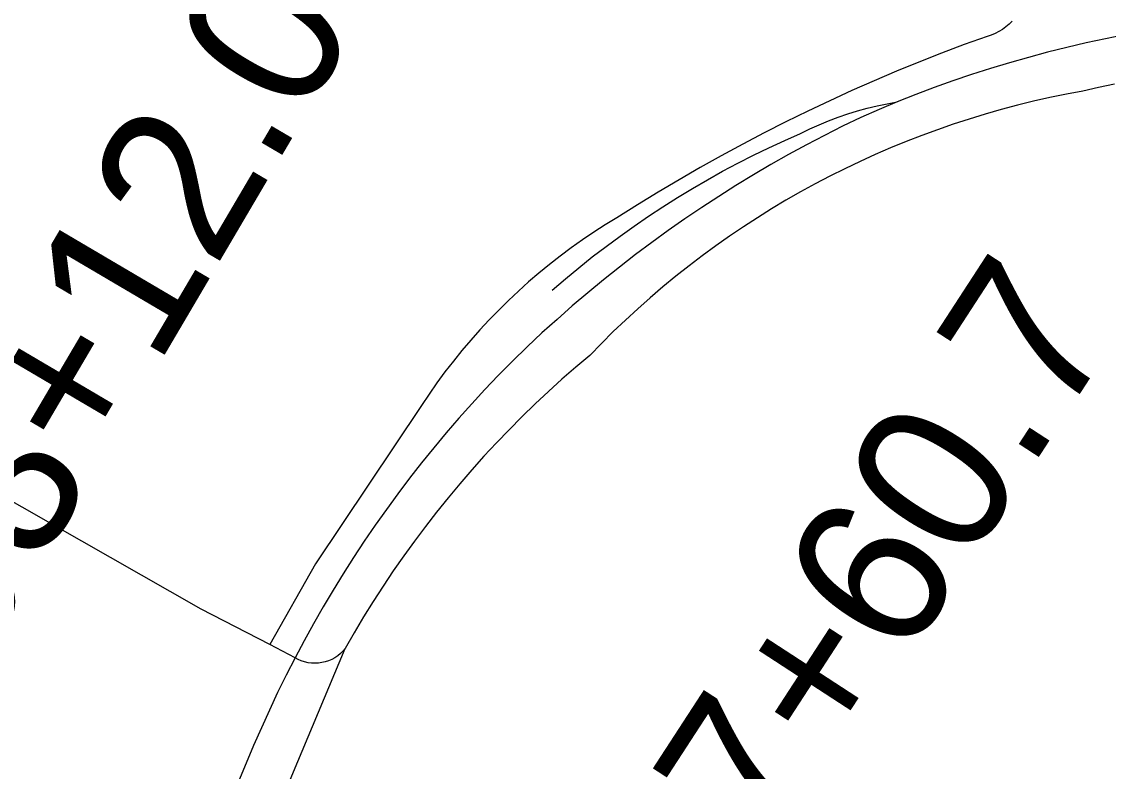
# Model space of a CAD drawing. Extents: x 3361039 to 3398939, y 576572 to 602007.
# Drawn here: x 3376248 to 3376955, y 585190 to 585678 of the extents above; entities that cross this region are included whole.
import ezdxf

# ---------------------------------------------------------------- set-up
doc = ezdxf.new("R2010")
doc.units = 0
for name, color, linetype in [('V-DTCH-CNTR', 7, 'Continuous'), ('V-RAIL-TRAK', 7, 'Continuous'), ('V-SURV-IDEN', 7, 'Continuous')]:
    doc.layers.add(name, color=color, linetype=linetype)

msp = doc.modelspace()

# ---------------------------------------------------------------- linework, layer by layer
at = {"layer": 'V-DTCH-CNTR'}
for points in [[(3376892.34, 585677.95), (3376890.37, 585676.03), (3376888.26, 585674.27), (3376886.02, 585672.67), (3376883.67, 585671.25), (3376881.21, 585670.02), (3376878.66, 585668.98), (3376876.04, 585668.15), (3376861.19, 585662.76), (3376846.4, 585657.18), (3376831.69, 585651.39), (3376817.06, 585645.41)], [(3376817.06, 585645.41), (3376802.52, 585639.23), (3376788.06, 585632.86), (3376773.68, 585626.29), (3376759.4, 585619.53), (3376745.2, 585612.58), (3376731.1, 585605.44), (3376717.1, 585598.1), (3376703.2, 585590.58), (3376689.41, 585582.88), (3376675.71, 585574.98), (3376662.13, 585566.91), (3376648.65, 585558.65), (3376635.29, 585550.21), (3376627.71, 585545.57), (3376620.24, 585540.77), (3376612.88, 585535.79), (3376605.64, 585530.64), (3376598.51, 585525.34), (3376591.51, 585519.87), (3376584.63, 585514.25), (3376577.88, 585508.47), (3376571.27, 585502.54), (3376564.79, 585496.46), (3376558.45, 585490.23), (3376552.25, 585483.86), (3376546.2, 585477.36), (3376540.3, 585470.72), (3376534.55, 585463.94), (3376528.96, 585457.04), (3376523.52, 585450.01), (3376518.25, 585442.86), (3376513.14, 585435.6), (3376508.19, 585428.21), (3376439.32, 585325.25), (3376409.52, 585272.74)], [(3376958.91, 585637.14), (3376948.57, 585634.92), (3376938.28, 585632.5), (3376927.58, 585630.51), (3376916.93, 585628.31)], [(3376916.93, 585628.31), (3376906.31, 585625.92), (3376895.75, 585623.33), (3376885.23, 585620.54), (3376874.77, 585617.56), (3376864.36, 585614.38), (3376854.02, 585611.02), (3376843.74, 585607.45), (3376833.52, 585603.7), (3376823.39, 585599.76), (3376813.32, 585595.63), (3376803.33, 585591.32), (3376793.43, 585586.81), (3376783.61, 585582.13), (3376773.88, 585577.26), (3376764.24, 585572.22), (3376754.7, 585566.99), (3376745.26, 585561.59), (3376735.92, 585556.01), (3376726.68, 585550.26), (3376717.56, 585544.34), (3376708.54, 585538.25), (3376699.64, 585531.99), (3376690.86, 585525.57), (3376682.2, 585518.98), (3376673.66, 585512.24), (3376665.25, 585505.34), (3376656.97, 585498.28), (3376648.83, 585491.07), (3376640.81, 585483.71), (3376632.94, 585476.2), (3376625.21, 585468.55), (3376617.62, 585460.75), (3376608.53, 585453.09), (3376599.58, 585445.28), (3376590.77, 585437.3)], [(3376590.77, 585437.3), (3376582.09, 585429.18), (3376573.56, 585420.9), (3376565.18, 585412.47), (3376556.94, 585403.9), (3376548.86, 585395.19), (3376540.93, 585386.34), (3376533.16, 585377.35), (3376525.54, 585368.22), (3376518.09, 585358.96), (3376510.79, 585349.58), (3376503.67, 585340.07), (3376496.71, 585330.43), (3376489.92, 585320.67), (3376483.31, 585310.8), (3376476.86, 585300.81), (3376470.6, 585290.71), (3376464.51, 585280.51), (3376458.6, 585270.2), (3376457.13, 585268.49), (3376455.51, 585266.92), (3376453.76, 585265.5), (3376451.88, 585264.25), (3376449.89, 585263.17), (3376447.82, 585262.27), (3376445.67, 585261.56), (3376443.46, 585261.05), (3376441.21, 585260.74), (3376438.95, 585260.63), (3376436.69, 585260.73), (3376434.44, 585261.02), (3376432.22, 585261.52), (3376430.07, 585262.22), (3376427.98, 585263.1), (3376425.98, 585264.17), (3376409.52, 585272.74), (3376365.03, 585295.87), (3376228.28, 585373.63)], [(3376195.68, 584618.06), (3376194.54, 584621), (3376193.59, 584624.01), (3376192.83, 584627.08), (3376192.27, 584630.19), (3376191.91, 584633.33), (3376191.74, 584636.49), (3376191.78, 584639.65), (3376192.01, 584642.81), (3376192.44, 584645.94), (3376193.07, 584649.04), (3376193.89, 584652.1), (3376194.91, 584655.1), (3376196.1, 584658.03), (3376197.49, 584660.87), (3376199.04, 584663.63), (3376200.77, 584666.28), (3376240.07, 584744.84), (3376305.7, 584896.63), (3376367.95, 585049.8), (3376423.96, 585187.38), (3376458.6, 585270.2)]]:
    msp.add_lwpolyline(points, dxfattribs=at)
at = {"layer": 'V-RAIL-TRAK'}
for points in [[(3376965.64, 585669.05), (3376953, 585666.56), (3376940.41, 585663.85), (3376927.87, 585660.94), (3376915.38, 585657.83), (3376902.94, 585654.5), (3376890.56, 585650.97), (3376878.24, 585647.23), (3376865.98, 585643.3), (3376853.79, 585639.16), (3376841.67, 585634.81), (3376829.63, 585630.27), (3376817.66, 585625.52), (3376805.77, 585620.58), (3376793.97, 585615.45), (3376782.07, 585609.68), (3376770.26, 585603.72), (3376758.56, 585597.58), (3376746.95, 585591.25), (3376735.44, 585584.74), (3376724.04, 585578.04), (3376712.74, 585571.17), (3376701.56, 585564.12), (3376690.48, 585556.89), (3376679.53, 585549.48), (3376668.69, 585541.91), (3376657.98, 585534.16), (3376647.39, 585526.25), (3376636.92, 585518.16), (3376626.59, 585509.92), (3376616.39, 585501.51), (3376606.32, 585492.93), (3376596.39, 585484.2), (3376586.6, 585475.32), (3376576.95, 585466.27), (3376567.45, 585457.08), (3376558.09, 585447.74), (3376549.41, 585438.59), (3376540.88, 585429.31), (3376532.5, 585419.89), (3376524.27, 585410.34), (3376516.19, 585400.66), (3376508.27, 585390.85), (3376500.5, 585380.92), (3376492.9, 585370.87), (3376485.45, 585360.69), (3376478.17, 585350.4), (3376471.05, 585340), (3376464.1, 585329.48), (3376457.31, 585318.85), (3376450.7, 585308.12), (3376444.26, 585297.28), (3376437.99, 585286.34), (3376431.9, 585275.31), (3376425.98, 585264.17), (3376420.24, 585252.95), (3376414.68, 585241.63), (3376409.3, 585230.23), (3376404.11, 585218.74), (3376399.1, 585207.18), (3376337.81, 585060.45)], [(3376593.23, 585503.23), (3376601.79, 585510.57), (3376610.48, 585517.75), (3376619.31, 585524.77), (3376628.26, 585531.62), (3376637.34, 585538.32), (3376646.53, 585544.85), (3376655.84, 585551.21), (3376665.27, 585557.39), (3376674.81, 585563.41), (3376684.45, 585569.25), (3376694.2, 585574.92), (3376704.05, 585580.41), (3376714.01, 585585.71), (3376724.05, 585590.83), (3376734.19, 585595.78), (3376744.41, 585600.53), (3376754.72, 585605.1), (3376760.7, 585607.99), (3376766.76, 585610.71), (3376772.91, 585613.23), (3376779.12, 585615.57), (3376785.41, 585617.72), (3376791.76, 585619.67), (3376798.16, 585621.43), (3376804.62, 585622.99), (3376811.12, 585624.36), (3376817.66, 585625.52)]]:
    msp.add_lwpolyline(points, dxfattribs=at)

# ---------------------------------------------------------------- texts
at = {"layer": 'V-SURV-IDEN'}
for s, rotation, p in [('6093+12.0', 59.51774, (3376145.54, 585128.72)), ('6097+60.7', 56.94824, (3376617.08, 584945.02))]:
    msp.add_text(s, height=100, rotation=rotation, dxfattribs=at).set_placement(p)

doc.saveas('drawing.dxf')
